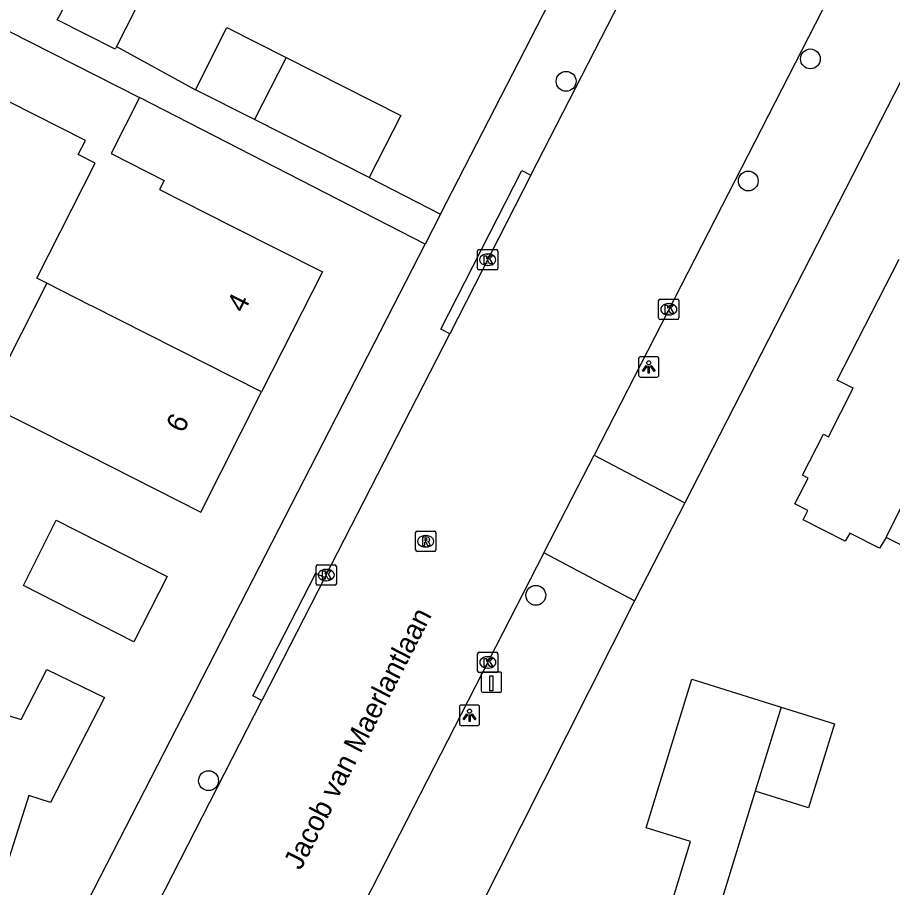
# Model space of a CAD drawing. Extents: x 160356 to 161355, y 381727 to 382845.
# Drawn here: x 161109.99 to 161153.12, y 382258.64 to 382301.51 of the extents above; entities that cross this region are included whole.
import ezdxf

# ---------------------------------------------------------------- set-up
doc = ezdxf.new("R2010")
doc.units = 0
for name, color, linetype in [('IMGEO_Boom', 7, 'Continuous'), ('IMGEO_Kolk', 7, 'Continuous'), ('IMGEO_Laadpaal', 7, 'Continuous'), ('IMGEO_Lichtpunt', 7, 'Continuous'), ('IMGEO_Openbare_ruimte_label', 7, 'Continuous'), ('IMGEO_Pand', 7, 'Continuous'), ('IMGEO_Pand_nummerreeks', 7, 'Continuous'), ('IMGEO_Rijbaan_lokaal_open', 7, 'Continuous'), ('IMGEO_Rioolput', 7, 'Continuous'), ('IMGEO_Voetpad_open', 7, 'Continuous')]:
    doc.layers.add(name, color=color, linetype=linetype)

msp = doc.modelspace()

# ---------------------------------------------------------------- linework, layer by layer
at = {"layer": 'IMGEO_Boom'}
for centre in [(161149.077, 382299.467), (161137.034, 382298.362), (161146.014, 382293.452), (161135.541, 382273.034), (161119.406, 382263.9)]:
    msp.add_circle(centre, 0.489, dxfattribs=at)
at = {"layer": 'IMGEO_Kolk'}
for p, q in [((161132.742, 382290.069), (161133.594, 382290.069)), ((161132.667, 382289.143), (161132.667, 382289.995)), ((161133.155, 382289.849), (161133.18, 382289.849)), ((161133.668, 382289.995), (161133.668, 382289.143)), ((161133.178, 382289.289), (161133.153, 382289.289)), ((161133.594, 382289.069), (161132.742, 382289.069)), ((161141.596, 382286.702), (161141.596, 382287.554)), ((161141.671, 382287.628), (161142.523, 382287.628)), ((161142.597, 382287.554), (161142.597, 382286.702)), ((161142.084, 382287.408), (161142.109, 382287.408)), ((161142.523, 382286.628), (161141.671, 382286.628)), ((161142.107, 382286.848), (161142.082, 382286.848)), ((161124.781, 382274.533), (161125.633, 382274.533)), ((161124.706, 382273.607), (161124.706, 382274.459)), ((161125.194, 382274.313), (161125.219, 382274.313)), ((161125.707, 382274.459), (161125.707, 382273.607)), ((161125.217, 382273.753), (161125.192, 382273.753)), ((161125.633, 382273.533), (161124.781, 382273.533)), ((161132.748, 382270.228), (161133.6, 382270.228)), ((161132.673, 382269.302), (161132.673, 382270.154)), ((161133.161, 382270.008), (161133.186, 382270.008)), ((161133.674, 382270.154), (161133.674, 382269.302)), ((161133.184, 382269.448), (161133.159, 382269.448)), ((161133.6, 382269.228), (161132.748, 382269.228))]:
    msp.add_line(p, q, dxfattribs=at)
for points in [[(161132.742, 382290.069), (161133.594, 382290.069)], [(161132.667, 382289.143), (161132.667, 382289.995)], [(161132.988, 382289.769), (161133.111, 382289.769), (161133.111, 382289.618), (161133.241, 382289.769), (161133.405, 382289.769), (161133.259, 382289.618), (161133.412, 382289.369), (161133.26, 382289.369), (161133.175, 382289.533), (161133.111, 382289.466), (161133.111, 382289.369), (161132.988, 382289.369), (161132.988, 382289.769)], [(161133.668, 382289.995), (161133.668, 382289.143)], [(161133.594, 382289.069), (161132.742, 382289.069)], [(161141.596, 382286.702), (161141.596, 382287.554)], [(161141.671, 382287.628), (161142.523, 382287.628)], [(161142.597, 382287.554), (161142.597, 382286.702)], [(161141.917, 382287.328), (161142.04, 382287.328), (161142.04, 382287.177), (161142.17, 382287.328), (161142.334, 382287.328), (161142.188, 382287.177), (161142.341, 382286.928), (161142.189, 382286.928), (161142.104, 382287.092), (161142.04, 382287.025), (161142.04, 382286.928), (161141.917, 382286.928), (161141.917, 382287.328)], [(161142.523, 382286.628), (161141.671, 382286.628)], [(161124.781, 382274.533), (161125.633, 382274.533)], [(161124.706, 382273.607), (161124.706, 382274.459)], [(161125.027, 382274.233), (161125.15, 382274.233), (161125.15, 382274.082), (161125.28, 382274.233), (161125.444, 382274.233), (161125.298, 382274.082), (161125.451, 382273.833), (161125.299, 382273.833), (161125.214, 382273.997), (161125.15, 382273.93), (161125.15, 382273.833), (161125.027, 382273.833), (161125.027, 382274.233)], [(161125.707, 382274.459), (161125.707, 382273.607)], [(161125.633, 382273.533), (161124.781, 382273.533)], [(161132.748, 382270.228), (161133.6, 382270.228)], [(161132.673, 382269.302), (161132.673, 382270.154)], [(161132.994, 382269.928), (161133.117, 382269.928), (161133.117, 382269.777), (161133.247, 382269.928), (161133.411, 382269.928), (161133.265, 382269.777), (161133.418, 382269.528), (161133.266, 382269.528), (161133.181, 382269.692), (161133.117, 382269.625), (161133.117, 382269.528), (161132.994, 382269.528), (161132.994, 382269.928)], [(161133.674, 382270.154), (161133.674, 382269.302)], [(161133.6, 382269.228), (161132.748, 382269.228)]]:
    msp.add_lwpolyline(points, dxfattribs=at)
for centre, start, end in [((161132.744, 382289.993), 91.552, 178.448), ((161132.744, 382289.993), 91.552, 178.448), ((161133.592, 382289.993), 1.552, 88.448), ((161133.592, 382289.993), 1.552, 88.448), ((161132.744, 382289.145), 181.552, 268.448), ((161132.744, 382289.145), 181.552, 268.448), ((161133.592, 382289.145), 271.552, 358.448), ((161133.592, 382289.145), 271.552, 358.448), ((161141.673, 382287.552), 91.552, 178.448), ((161141.673, 382287.552), 91.552, 178.448), ((161142.521, 382287.552), 1.552, 88.448), ((161142.521, 382287.552), 1.552, 88.448), ((161141.673, 382286.704), 181.552, 268.448), ((161141.673, 382286.704), 181.552, 268.448), ((161142.521, 382286.704), 271.552, 358.448), ((161142.521, 382286.704), 271.552, 358.448), ((161124.783, 382274.457), 91.552, 178.448), ((161124.783, 382274.457), 91.552, 178.448), ((161125.631, 382274.457), 1.552, 88.448), ((161125.631, 382274.457), 1.552, 88.448), ((161124.783, 382273.609), 181.552, 268.448), ((161124.783, 382273.609), 181.552, 268.448), ((161125.631, 382273.609), 271.552, 358.448), ((161125.631, 382273.609), 271.552, 358.448), ((161132.75, 382270.152), 91.552, 178.448), ((161132.75, 382270.152), 91.552, 178.448), ((161133.598, 382270.152), 1.552, 88.448), ((161133.598, 382270.152), 1.552, 88.448), ((161132.75, 382269.304), 181.552, 268.448), ((161132.75, 382269.304), 181.552, 268.448), ((161133.598, 382269.304), 271.552, 358.448), ((161133.598, 382269.304), 271.552, 358.448)]:
    msp.add_arc(centre, 0.0765, start, end, dxfattribs=at)
for centre, major_axis, ratio, start_param, end_param in [((161133.154, 382289.569), (-0.387, 0.002), 0.722429, 4.712389, 7.853982), ((161133.179, 382289.569), (-0.39, 0.002), 0.717154, 1.570796, 4.712389), ((161142.083, 382287.128), (-0.387, 0.002), 0.722429, 4.712389, 7.853982), ((161142.108, 382287.128), (-0.39, 0.002), 0.717154, 1.570796, 4.712389), ((161125.193, 382274.033), (-0.387, 0.002), 0.722429, 4.712389, 7.853982), ((161125.218, 382274.033), (-0.39, 0.002), 0.717154, 1.570796, 4.712389), ((161133.16, 382269.728), (-0.387, 0.002), 0.722429, 4.712389, 7.853982), ((161133.185, 382269.728), (-0.39, 0.002), 0.717154, 1.570796, 4.712389)]:
    msp.add_ellipse(centre, major_axis=major_axis, ratio=ratio, start_param=start_param, end_param=end_param, dxfattribs=at)
at = {"layer": 'IMGEO_Laadpaal'}
for p, q in [((161132.854, 382269.17), (161132.854, 382268.329)), ((161132.854, 382269.17), (161132.854, 382268.329)), ((161133.77, 382269.254), (161132.929, 382269.254)), ((161133.77, 382269.254), (161132.929, 382269.254)), ((161133.854, 382268.338), (161133.854, 382269.179)), ((161133.854, 382268.338), (161133.854, 382269.179)), ((161132.938, 382268.254), (161133.779, 382268.254)), ((161132.938, 382268.254), (161133.779, 382268.254))]:
    msp.add_line(p, q, dxfattribs=at)
msp.add_lwpolyline([(161133.269, 382269.067), (161133.429, 382269.067), (161133.429, 382268.334), (161133.269, 382268.334), (161133.269, 382269.067)], dxfattribs=at)
for centre, start, end in [((161132.932, 382269.176), 92.4484, 184.2845), ((161132.932, 382269.176), 92.4484, 184.2845), ((161133.776, 382269.176), 2.4484, 94.2845), ((161133.776, 382269.176), 2.4484, 94.2845), ((161132.932, 382268.332), 182.4484, 274.2845), ((161132.932, 382268.332), 182.4484, 274.2845), ((161133.776, 382268.332), 272.4484, 4.2845), ((161133.776, 382268.332), 272.4484, 4.2845)]:
    msp.add_arc(centre, 0.0779, start, end, dxfattribs=at)
at = {"layer": 'IMGEO_Lichtpunt'}
for p, q in [((161140.61, 382284.693), (161140.61, 382283.886)), ((161140.61, 382284.693), (161140.61, 382283.886)), ((161141.512, 382284.788), (161140.704, 382284.788)), ((161141.512, 382284.788), (161140.704, 382284.788)), ((161141.606, 382283.886), (161141.606, 382284.693)), ((161141.606, 382283.886), (161141.606, 382284.693)), ((161140.704, 382283.792), (161141.512, 382283.792)), ((161140.704, 382283.792), (161141.512, 382283.792)), ((161132.675, 382267.622), (161131.867, 382267.622)), ((161132.675, 382267.622), (161131.867, 382267.622)), ((161131.773, 382267.527), (161131.773, 382266.72)), ((161131.773, 382267.527), (161131.773, 382266.72)), ((161132.769, 382266.72), (161132.769, 382267.527)), ((161132.769, 382266.72), (161132.769, 382267.527)), ((161131.867, 382266.626), (161132.675, 382266.626)), ((161131.867, 382266.626), (161132.675, 382266.626))]:
    msp.add_line(p, q, dxfattribs=at)
for points in [[(161140.984, 382284.357), (161141.023, 382284.329), (161140.835, 382284.067), (161140.797, 382284.094), (161140.984, 382284.357)], [(161141.086, 382284.309), (161141.133, 382284.309), (161141.133, 382283.987), (161141.086, 382283.987), (161141.086, 382284.309)], [(161141.196, 382284.329), (161141.234, 382284.356), (161141.421, 382284.094), (161141.382, 382284.066), (161141.196, 382284.329)], [(161132.147, 382267.191), (161132.186, 382267.163), (161131.998, 382266.901), (161131.96, 382266.928), (161132.147, 382267.191)], [(161132.249, 382267.143), (161132.296, 382267.143), (161132.296, 382266.821), (161132.249, 382266.821), (161132.249, 382267.143)], [(161132.359, 382267.163), (161132.397, 382267.19), (161132.584, 382266.928), (161132.545, 382266.9), (161132.359, 382267.163)]]:
    msp.add_lwpolyline(points, dxfattribs=at)
for centre in [(161141.109, 382284.491), (161132.272, 382267.325)]:
    msp.add_circle(centre, 0.0994, dxfattribs=at)
for centre, start, end in [((161140.704, 382284.693), 90, 180), ((161140.704, 382284.693), 90, 180), ((161141.512, 382284.693), 0, 90), ((161141.512, 382284.693), 0, 90), ((161140.704, 382283.886), 180, 270), ((161140.704, 382283.886), 180, 270), ((161141.512, 382283.886), 270, 0), ((161141.512, 382283.886), 270, 360), ((161131.867, 382267.527), 90, 180), ((161131.867, 382267.527), 90, 180), ((161132.675, 382267.527), 0, 90), ((161132.675, 382267.527), 0, 90), ((161131.867, 382266.72), 180, 270), ((161131.867, 382266.72), 180, 270), ((161132.675, 382266.72), 270, 0), ((161132.675, 382266.72), 270, 360)]:
    msp.add_arc(centre, 0.0946, start, end, dxfattribs=at)
at = {"layer": 'IMGEO_Pand'}
for points in [[(161112.067, 382301.63), (161113.396, 382304.257), (161116.254, 382302.812), (161114.875, 382300.086)], [(161111.434, 382288.411), (161110.942, 382288.66), (161113.814, 382294.335), (161112.986, 382294.755), (161113.335, 382295.445), (161107.068, 382298.617), (161108.468, 382301.384)], [(161108.468, 382301.384), (161116.007, 382297.569)], [(161114.875, 382300.086), (161114.807, 382299.951), (161111.949, 382301.397), (161112.067, 382301.63)], [(161118.765, 382297.948), (161120.315, 382301.013), (161123.231, 382299.538)], [(161123.231, 382299.538), (161121.678, 382296.474)], [(161123.231, 382299.538), (161128.878, 382296.681), (161127.327, 382293.616)], [(161121.678, 382296.474), (161118.765, 382297.948)], [(161116.007, 382297.569), (161114.607, 382294.802), (161117.212, 382293.483), (161116.986, 382293.037), (161120.555, 382291.23), (161125.016, 382288.973), (161122.022, 382283.055)], [(161127.327, 382293.616), (161121.678, 382296.474)], [(161152.814, 382275.879), (161152.477, 382275.354), (161151.028, 382276.096), (161150.795, 382275.695), (161148.717, 382276.759), (161148.952, 382277.219), (161148.312, 382277.547), (161148.959, 382278.811), (161148.684, 382278.952), (161149.719, 382280.973), (161149.968, 382280.846), (161151.191, 382283.234), (161150.397, 382283.64), (161153.448, 382289.598)], [(161111.434, 382288.411), (161109.533, 382284.654), (161108.432, 382282.479), (161109.988, 382281.692), (161113.514, 382279.918), (161114.564, 382279.39), (161119.026, 382277.133), (161122.022, 382283.055)], [(161122.022, 382283.055), (161113.628, 382287.301), (161113.591, 382287.32), (161111.434, 382288.411)], [(161152.814, 382275.879), (161155.412, 382281.084), (161158.486, 382279.518)], [(161111.9, 382276.73), (161117.359, 382273.968), (161115.728, 382270.743), (161110.278, 382273.525), (161111.9, 382276.73)], [(161155.859, 382274.372), (161152.814, 382275.879)], [(161103.702, 382268.903), (161110.165, 382266.91), (161111.438, 382269.375), (161114.281, 382268.003), (161111.61, 382262.832), (161110.546, 382263.173), (161108.353, 382256.329), (161100.482, 382258.851)], [(161141.229, 382246.73), (161134.745, 382248.728), (161135.142, 382250), (161137.422, 382257.31), (161141.661, 382256.004), (161142.126, 382257.514), (161143.169, 382260.897), (161140.98, 382261.571), (161143.238, 382268.9), (161147.632, 382267.521)], [(161147.632, 382267.521), (161150.268, 382266.697), (161148.977, 382262.569), (161146.359, 382263.388)], [(161147.632, 382267.521), (161146.359, 382263.388)], [(161146.359, 382263.388), (161143.875, 382255.322)]]:
    msp.add_lwpolyline(points, dxfattribs=at)
at = {"layer": 'IMGEO_Rijbaan_lokaal_open'}
for points in [[(161135.302, 382293.732), (161144.12, 382310.941)], [(161151.954, 382306.35), (161138.409, 382279.937)], [(161135.302, 382293.732), (161131.3, 382285.922)], [(161125.142, 382273.904), (161131.3, 382285.922)], [(161135.94, 382275.122), (161138.409, 382279.937)], [(161135.94, 382275.122), (161123.057, 382250), (161121.607, 382247.172)], [(161125.142, 382273.904), (161122.041, 382267.851)], [(161111.357, 382247.08), (161112.894, 382250), (161122.041, 382267.851)]]:
    msp.add_lwpolyline(points, dxfattribs=at)
at = {"layer": 'IMGEO_Rioolput'}
for p, q in [((161129.611, 382275.27), (161129.611, 382276.122)), ((161129.686, 382276.196), (161130.538, 382276.196)), ((161130.099, 382275.976), (161130.124, 382275.976)), ((161130.612, 382276.122), (161130.612, 382275.27)), ((161130.122, 382275.416), (161130.097, 382275.416)), ((161130.538, 382275.196), (161129.686, 382275.196))]:
    msp.add_line(p, q, dxfattribs=at)
for points in [[(161129.611, 382275.27), (161129.611, 382276.122)], [(161129.686, 382276.196), (161130.538, 382276.196)], [(161130.2, 382275.894), (161129.948, 382275.896), (161129.948, 382275.496)], [(161130.126, 382275.815), (161130.072, 382275.815), (161130.072, 382275.734)], [(161130.612, 382276.122), (161130.612, 382275.27)], [(161129.948, 382275.496), (161130.072, 382275.496), (161130.072, 382275.658), (161130.083, 382275.658)], [(161130.072, 382275.734), (161130.124, 382275.734)], [(161130.13, 382275.629), (161130.201, 382275.496), (161130.341, 382275.496), (161130.276, 382275.622)], [(161130.538, 382275.196), (161129.686, 382275.196)]]:
    msp.add_lwpolyline(points, dxfattribs=at)
for centre, radius, start, end in [((161129.688, 382276.12), 0.0765, 91.552, 178.448), ((161129.688, 382276.12), 0.0765, 91.552, 178.448), ((161130.132, 382275.719), 0.0964, 77.0061, 93.1865), ((161130.146, 382275.776), 0.0378, 276.6634, 79.6772), ((161130.199, 382275.784), 0.109, 350.3612, 89.416), ((161130.536, 382276.12), 0.0765, 1.552, 88.448), ((161130.536, 382276.12), 0.0765, 1.552, 88.448), ((161130.082, 382275.605), 0.0533, 26.0293, 88.6989), ((161130.108, 382275.923), 0.19, 274.7715, 282.9687), ((161130.197, 382275.784), 0.112, 277.5842, 350.9817), ((161130.181, 382275.569), 0.108, 29.5134, 73.7905), ((161129.688, 382275.272), 0.0765, 181.552, 268.448), ((161129.688, 382275.272), 0.0765, 181.552, 268.448), ((161130.536, 382275.272), 0.0765, 271.552, 358.448), ((161130.536, 382275.272), 0.0765, 271.552, 358.448)]:
    msp.add_arc(centre, radius, start, end, dxfattribs=at)
for centre, major_axis, ratio, start_param, end_param in [((161130.098, 382275.696), (-0.387, 0.002), 0.722429, 4.712389, 7.853982), ((161130.123, 382275.696), (-0.39, 0.002), 0.717154, 1.570796, 4.712389)]:
    msp.add_ellipse(centre, major_axis=major_axis, ratio=ratio, start_param=start_param, end_param=end_param, dxfattribs=at)
at = {"layer": 'IMGEO_Voetpad_open'}
for points in [[(161130.842, 382291.81), (161140.668, 382310.931), (161141.099, 382312.905), (161140.989, 382313.693), (161140.175, 382315.135), (161138.843, 382316.361)], [(161155.969, 382303.136), (161142.883, 382277.595)], [(161114.875, 382300.086), (161118.765, 382297.948)], [(161130.084, 382290.335), (161116.007, 382297.569)], [(161131.3, 382285.922), (161130.856, 382286.15), (161134.858, 382293.96), (161135.302, 382293.732)], [(161127.327, 382293.616), (161130.842, 382291.81)], [(161130.842, 382291.81), (161130.084, 382290.335)], [(161103.758, 382247.091), (161104.932, 382246.723), (161106.451, 382246.688), (161107.358, 382246.987), (161108.208, 382247.767), (161109.356, 382250), (161130.084, 382290.335)], [(161138.409, 382279.937), (161142.883, 382277.595)], [(161142.883, 382277.595), (161140.406, 382272.76)], [(161140.406, 382272.76), (161135.94, 382275.122)], [(161122.041, 382267.851), (161121.596, 382268.078), (161124.697, 382274.131), (161125.142, 382273.904)], [(161140.406, 382272.76), (161129.229, 382250.582), (161129.059, 382250)]]:
    msp.add_lwpolyline(points, dxfattribs=at)

# ---------------------------------------------------------------- texts
at = {"layer": 'IMGEO_Openbare_ruimte_label'}
msp.add_text('Jacob van Maerlantlaan', height=1, rotation=62.8203, dxfattribs=at).set_placement((161123.948, 382259.445))
at = {"layer": 'IMGEO_Pand_nummerreeks'}
for s, p in [('4', (161121.146, 382286.905)), ('6', (161118.151, 382280.985))]:
    msp.add_text(s, height=1, rotation=63.1629, dxfattribs=at).set_placement(p)

doc.saveas('drawing.dxf')
